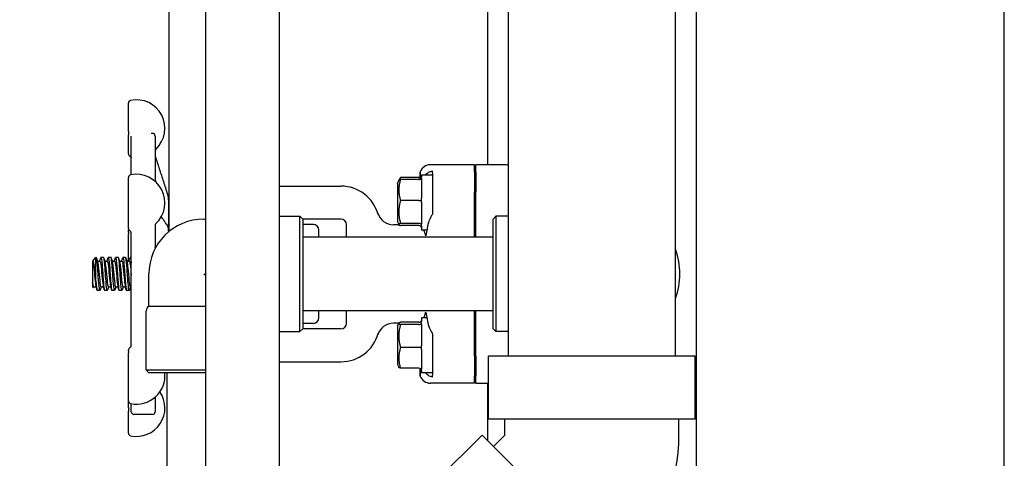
# Model space of a CAD drawing. Header units: inches. Extents: x 18 to 846, y -44 to 561.
# Tile 316 of 637: x 338.48 to 349.68, y 497.67 to 502.66. Entities that reach past the tile are written whole.
import ezdxf

# ---------------------------------------------------------------- set-up
doc = ezdxf.new("R2010")
doc.units = ezdxf.units.IN
doc.header["$LTSCALE"] = 24
doc.header["$MEASUREMENT"] = 0
doc.layers.add('Dimension (ANSI)', color=7, linetype='Continuous', lineweight=25)
doc.layers.add('Visible (ANSI)', color=7, linetype='Continuous', lineweight=30)
doc.styles.add('Note Text (ANSI)', font='tahoma.ttf')
doc.dimstyles.new('SB Fraction-16 (ANSI)', dxfattribs={"dimscale": 24, "dimtxt": 0.125, "dimasz": 0.098425, "dimexe": 0.125, "dimexo": 0.0625, "dimgap": 0.031496, "dimtad": 0, "dimtih": 1, "dimtoh": 1, "dimdec": 4, "dimrnd": 1e-08, "dimzin": 0, "dimdsep": 46, "dimlunit": 5, "dimtxsty": 'Note Text (ANSI)', "dimcen": 0.09, "dimdle": 0.393701, "dimclrd": 256, "dimclre": 256, "dimclrt": 256, "dimadec": 0, "dimazin": 3, "dimtfac": 0.96, "dimtofl": 0, "dimtmove": 0, "dimatfit": 3, "dimfxl": 1, "dimfrac": 2, "dimtolj": 1, "dimtzin": 12, "dimlwd": -1, "dimlwe": -1, "dimarcsym": 0})

# ---------------------------------------------------------------- blocks, each defined once
blk = doc.blocks.new('*D18')
at = {"layer": 'Defpoints', "color": 0, "transparency": 16777216}
for p in [(349.678, 522.087), (260.86, 408.087), (349.678, 408.087)]:
    blk.add_point(p, dxfattribs=at)
at = {"layer": 'Dimension (ANSI)', "transparency": 16777216}
for p, q in [((348.178, 522.087), (257.86, 522.087)), ((260.86, 519.724), (260.86, 464.348)), ((260.86, 410.449), (260.86, 459.826)), ((348.178, 408.087), (257.86, 408.087))]:
    blk.add_line(p, q, dxfattribs=at)
for points in [[(260.466, 519.724), (261.253, 519.724), (260.86, 522.087)], [(260.466, 410.449), (261.253, 410.449), (260.86, 408.087)]]:
    blk.add_solid(points, dxfattribs=at)
at = {"layer": 'Dimension (ANSI)', "transparency": 16777216, "insert": (257.76, 463.592), "char_height": 3, "attachment_point": 1, "style": 'Note Text (ANSI)'}
blk.add_mtext('\\A1;114', dxfattribs=at)

msp = doc.modelspace()

# ---------------------------------------------------------------- linework, layer by layer
at = {"layer": 'Visible (ANSI)'}
for p, q in [((349.67843, 408.08668), (349.67843, 522.08668)), ((340.17689, 500.2503), (340.17689, 509.22665)), ((340.58939, 508.01595), (340.58939, 487.40118)), ((341.42939, 508.01595), (341.42939, 487.40118)), ((344.03689, 498.82844), (344.03689, 507.4844)), ((345.93689, 498.82844), (345.93689, 507.48463)), ((346.17439, 507.47194), (346.17439, 486.86877)), ((343.79939, 503.52219), (343.79939, 501.00969)), ((339.71439, 501.38692), (339.71439, 501.71201)), ((339.71439, 501.38692), (339.71439, 501.34864)), ((339.71439, 501.13363), (339.71439, 501.34864)), ((339.74564, 500.89554), (339.74564, 501.33457)), ((339.98689, 501.36594), (339.97268, 501.36594)), ((340.01814, 501.33469), (340.01814, 500.82071)), ((343.64939, 501.00969), (343.14891, 501.00969)), ((343.17439, 500.91404), (343.17439, 500.94123)), ((343.66501, 501.00969), (343.64939, 500.99401)), ((343.64939, 500.92792), (343.64939, 501.00969)), ((343.66501, 500.92792), (343.66501, 501.00969)), ((343.98849, 501.00969), (343.66501, 501.00969)), ((339.71439, 500.29295), (339.71439, 500.86371)), ((342.77439, 500.79719), (342.79049, 500.8294)), ((342.79049, 500.8294), (342.80293, 500.85429)), ((343.01814, 500.86602), (342.80935, 500.86602)), ((343.01814, 500.84007), (342.80935, 500.84007)), ((343.03203, 500.84348), (343.03203, 500.92822)), ((343.04939, 500.89094), (343.04939, 500.8705)), ((343.17439, 500.89094), (343.04939, 500.89094)), ((343.04939, 500.85134), (343.04939, 500.62818)), ((343.17439, 500.91404), (343.17439, 500.85997)), ((343.17439, 500.84453), (343.17439, 500.6985)), ((343.64939, 500.92792), (343.64939, 500.70066)), ((343.66501, 500.92792), (343.66501, 500.70066)), ((341.42939, 500.76594), (342.13189, 500.76594)), ((342.77439, 500.79719), (342.77439, 500.35969)), ((340.16814, 500.60849), (340.16814, 500.63313)), ((340.16814, 500.60849), (340.16814, 500.33522)), ((343.01814, 500.6036), (342.80935, 500.6036)), ((343.64939, 500.18594), (343.64939, 500.70066)), ((343.66501, 500.18594), (343.66501, 500.70066)), ((343.04939, 500.58304), (343.04939, 500.33613)), ((340.57189, 500.39094), (340.58939, 500.39094)), ((341.42939, 500.42219), (341.66564, 500.42219)), ((341.66564, 499.10969), (341.66564, 500.42219)), ((341.69689, 500.39094), (341.66564, 500.42219)), ((341.69689, 500.39094), (341.69689, 499.14094)), ((342.13189, 500.39094), (341.69689, 500.39094)), ((343.86189, 500.39094), (343.89314, 500.42219)), ((343.86189, 499.14094), (343.86189, 500.39094)), ((343.89314, 500.42219), (343.89314, 499.10969)), ((344.03689, 500.42219), (343.89314, 500.42219)), ((339.71439, 500.29295), (339.71439, 500.2857)), ((339.71439, 500.28532), (339.71439, 500.2857)), ((339.71439, 500.24075), (339.71439, 500.26866)), ((340.01814, 500.31753), (340.01814, 500.05575)), ((340.16814, 500.25843), (340.16814, 500.33522)), ((341.81807, 500.32844), (341.69689, 500.32844)), ((341.88057, 500.18594), (341.88057, 500.26594)), ((342.19439, 500.18594), (342.19439, 500.32844)), ((342.78203, 500.32677), (342.72862, 500.32677)), ((342.77439, 500.35969), (342.79049, 500.32749)), ((342.79049, 500.32749), (342.79077, 500.32692)), ((343.01814, 500.34197), (342.80935, 500.34197)), ((343.01814, 500.31681), (342.80935, 500.31681)), ((343.04939, 500.31014), (343.04939, 500.26594)), ((343.11361, 500.26594), (343.04939, 500.26594)), ((339.71439, 500.24075), (339.71439, 500.22434)), ((339.71439, 499.91178), (339.71439, 500.22434)), ((339.74564, 498.9369), (339.74564, 500.23165)), ((340.16814, 500.25843), (340.16814, 500.24303)), ((343.86189, 500.18594), (341.69689, 500.18594)), ((339.30729, 499.91334), (339.34435, 499.95344)), ((339.34435, 499.68585), (339.34435, 499.95344)), ((339.34855, 499.95344), (339.34435, 499.95344)), ((339.43189, 499.95344), (339.401, 499.95344)), ((339.51522, 499.95344), (339.48433, 499.95344)), ((339.59855, 499.95344), (339.56766, 499.95344)), ((339.68189, 499.95344), (339.651, 499.95344)), ((339.74564, 499.95344), (339.73433, 499.95344)), ((339.30689, 499.91178), (339.30689, 499.91287)), ((339.30689, 499.91178), (339.30689, 499.66565)), ((339.30689, 499.91178), (339.30689, 499.91178)), ((339.36156, 499.91178), (339.39022, 499.91178)), ((339.44489, 499.91178), (339.47355, 499.91178)), ((339.52822, 499.91178), (339.55689, 499.91178)), ((339.61156, 499.91178), (339.64022, 499.91178)), ((339.69489, 499.91178), (339.72355, 499.91178)), ((339.94689, 499.40057), (339.94689, 499.76594)), ((340.57189, 499.76594), (340.58939, 499.74844)), ((339.30689, 499.66257), (339.30689, 499.66565)), ((339.30689, 499.66257), (339.30689, 499.61899)), ((339.30689, 499.61899), (339.31508, 499.61012)), ((339.31766, 499.62011), (339.34633, 499.62011)), ((339.401, 499.62011), (339.42966, 499.62011)), ((339.48433, 499.62011), (339.51299, 499.62011)), ((339.56766, 499.62011), (339.59633, 499.62011)), ((339.651, 499.62011), (339.67966, 499.62011)), ((339.73433, 499.62011), (339.74564, 499.62011)), ((339.39022, 499.57844), (339.35933, 499.57844)), ((339.47355, 499.57844), (339.44266, 499.57844)), ((339.55689, 499.57844), (339.526, 499.57844)), ((339.64022, 499.57844), (339.60933, 499.57844)), ((339.72355, 499.57844), (339.69266, 499.57844)), ((339.94689, 499.40057), (340.58939, 499.40057)), ((339.91564, 498.67219), (339.91564, 499.34644)), ((343.86189, 499.34594), (341.69689, 499.34594)), ((341.88057, 499.26594), (341.88057, 499.34594)), ((342.19439, 499.20344), (342.19439, 499.34594)), ((343.04939, 499.26594), (343.04939, 499.22175)), ((343.11361, 499.26594), (343.04939, 499.26594)), ((343.64939, 498.83123), (343.64939, 499.34594)), ((343.66501, 498.83123), (343.66501, 499.34594)), ((341.69689, 499.14094), (341.66564, 499.10969)), ((341.81807, 499.20344), (341.69689, 499.20344)), ((342.13189, 499.14094), (341.69689, 499.14094)), ((342.78203, 499.20512), (342.72862, 499.20512)), ((342.77439, 499.17219), (342.79049, 499.2044)), ((342.77439, 499.17219), (342.77439, 498.73469)), ((343.01814, 499.21507), (342.80935, 499.21507)), ((343.01814, 499.18991), (342.80935, 499.18991)), ((343.04939, 499.19576), (343.04939, 498.94885)), ((343.86189, 499.14094), (343.89314, 499.10969)), ((341.42939, 499.10969), (341.66564, 499.10969)), ((344.03689, 499.10969), (343.89314, 499.10969)), ((343.01814, 498.92828), (342.80935, 498.92828)), ((339.71439, 498.88529), (339.71439, 498.89884)), ((339.71439, 498.88529), (339.71439, 498.86871)), ((339.71439, 498.32045), (339.71439, 498.86871)), ((343.04939, 498.90371), (343.04939, 498.68054)), ((343.17439, 498.83339), (343.17439, 498.68736)), ((343.64939, 498.83123), (343.64939, 498.60397)), ((343.66501, 498.83123), (343.66501, 498.60397)), ((346.16239, 498.82844), (343.81139, 498.82844)), ((343.81139, 498.11044), (343.81139, 498.82844)), ((346.16239, 498.11044), (346.16239, 498.82844)), ((341.42939, 498.76594), (342.13189, 498.76594)), ((342.77439, 498.73469), (342.79049, 498.70249)), ((343.01814, 498.69181), (342.80935, 498.69181)), ((339.91564, 498.67219), (340.58939, 498.67219)), ((339.94689, 498.64094), (339.91564, 498.67219)), ((340.58939, 498.64094), (339.94689, 498.64094)), ((340.15189, 498.64094), (340.15189, 495.42059)), ((343.03203, 498.60366), (343.03203, 498.68841)), ((343.04939, 498.66139), (343.04939, 498.64094)), ((343.17439, 498.64094), (343.04939, 498.64094)), ((343.17439, 498.67192), (343.17439, 498.61785)), ((343.17439, 498.59066), (343.17439, 498.61785)), ((343.64939, 498.52219), (343.64939, 498.60397)), ((343.66501, 498.52219), (343.66501, 498.60397)), ((343.64939, 498.52219), (343.14891, 498.52219)), ((343.66501, 498.52219), (343.64939, 498.53788)), ((343.66501, 498.52219), (343.81139, 498.52219)), ((343.79939, 498.52219), (343.79939, 497.86873)), ((340.01814, 498.36345), (340.01814, 498.19719)), ((339.71439, 498.24273), (339.71439, 498.32045)), ((339.74564, 498.19719), (339.74564, 498.28862)), ((339.71439, 498.24273), (339.71439, 498.20448)), ((339.71439, 497.9527), (339.71439, 498.20448)), ((339.98689, 498.16594), (339.77689, 498.16594)), ((346.16239, 498.11044), (343.81139, 498.11044)), ((343.99689, 497.92851), (343.99689, 498.11044)), ((345.97689, 497.92851), (345.97689, 498.11044)), ((343.73708, 497.93104), (343.22937, 497.42334)), ((343.73708, 497.93104), (345.39948, 496.26863)), ((343.99689, 497.92851), (343.86824, 497.79987))]:
    msp.add_line(p, q, dxfattribs=at)
for centre, radius, start, end in [((339.74564, 501.71201), 0.03125, 101.536959, 180), ((339.80439, 501.42419), 0.325, 313.449842, 101.536959), ((339.98689, 501.33469), 0.03125, 0, 90), ((340.04939, 501.16556), 0.03125, 133.449842, 180), ((339.74564, 501.13363), 0.03125, 180, 240), ((339.71439, 501.0795), 0.03125, 30.586245, 60), ((339.74564, 500.86371), 0.03125, 101.536959, 180), ((339.80439, 500.57589), 0.325, 313.246105, 101.536959), ((342.13189, 500.32844), 0.4375, 15.01817, 90), ((340.57189, 499.76594), 0.625, 90, 180), ((342.13189, 500.32844), 0.0625, 0, 90), ((342.72862, 500.51427), 0.1875, 197.296617, 270), ((339.74564, 500.28532), 0.03125, 180, 240), ((339.74564, 500.26866), 0.03125, 164.540143, 180), ((340.19939, 500.34719), 0.03125, 180, 223.94552), ((341.81807, 500.26594), 0.0625, 0, 90), ((342.78203, 500.57677), 0.25, 270, 272.01441), ((339.71439, 500.2312), 0.03125, 0, 60), ((345.17439, 499.76594), 0.8125, 339.794776, 20.205224), ((339.97814, 499.34644), 0.0625, 120, 180), ((341.81807, 499.26594), 0.0625, 270, 0), ((342.13189, 499.20344), 0.0625, 270, 0), ((342.72862, 499.01762), 0.1875, 90, 162.703383), ((342.78203, 498.95512), 0.25, 87.98559, 90), ((342.13189, 499.20344), 0.4375, 270, 344.98183), ((339.74564, 498.89884), 0.03125, 120, 180), ((339.71439, 498.95296), 0.03125, 300, 0), ((339.80439, 498.60827), 0.325, 258.463041, 5.769974), ((339.80439, 498.24051), 0.325, 258.463041, 34.45644), ((339.74564, 498.32045), 0.03125, 180, 258.463041), ((339.77689, 498.19719), 0.03125, 180, 270), ((339.98689, 498.19719), 0.03125, 270, 0), ((339.74564, 497.9527), 0.03125, 180, 258.463041), ((343.99689, 497.92851), 1.98, 315, 0)]:
    msp.add_arc(centre, radius, start, end, dxfattribs=at)
for centre, major_axis, ratio, start_param, end_param in [((343.14987, 500.88422), (-0.08906, 0.08906), 0.99243251, 5.50158524, 6.71403506), ((343.98857, 500.88422), (-0.01094, 0.125), 0.99616574, 5.79875333, 6.19625176), ((343.01814, 500.90197), (0, 0.03595), 0.86933348, 3.14159265, 3.60217473), ((343.01814, 500.87278), (0, -0.0327), 0.95555331, 0, 1.22414955), ((343.01814, 500.60675), (0.03125, 0), 0.10063878, 4.71238898, 5.93653853), ((343.01814, 500.31242), (0.03125, 0), 0.94587531, 0.34664678, 1.57079633), ((343.01814, 500.28411), (0, 0.0327), 0.95555331, 5.05903576, 6.28318531), ((343.09547, 500.57844), (0, -0.375), 0.08748866, 5.76463814, 7.08119139), ((343.09547, 498.95344), (0, -0.375), 0.08748866, 2.34358657, 3.66013982), ((343.01814, 499.24778), (0, -0.0327), 0.95555331, 0, 1.22414955), ((343.01814, 499.21947), (0.03125, 0), 0.94587531, 4.71238898, 5.93653853), ((343.01814, 498.92514), (0.03125, 0), 0.10063878, 0.34664678, 1.57079633), ((343.01814, 498.65911), (0, 0.0327), 0.95555331, 5.05903576, 6.28318531), ((343.14987, 498.64767), (-0.08906, -0.08906), 0.99243251, 5.85233555, 7.06478537)]:
    msp.add_ellipse(centre, major_axis=major_axis, ratio=ratio, start_param=start_param, end_param=end_param, dxfattribs=at)
for points, knots in [([(339.74129, 501.0954), (339.7422, 501.09387), (339.74299, 501.09256), (339.7443, 501.09034), (339.74482, 501.08943), (339.74538, 501.08836), (339.74553, 501.08806), (339.74564, 501.08782)], [0.51351333, 0.51351333, 0.51351333, 0.51351333, 0.557048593, 0.557048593, 0.600583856, 0.600583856, 0.622606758, 0.622606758, 0.622606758, 0.622606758]), ([(340.01814, 501.11582), (340.01814, 501.11565), (340.01814, 501.11548), (340.01814, 501.1153), (340.01814, 501.11529), (340.01814, 501.11528), (340.01814, 501.11528), (340.01814, 501.11526), (340.01814, 501.11525), (340.01814, 501.11522), (340.01814, 501.1152), (340.01814, 501.11515), (340.01814, 501.11512), (340.01814, 501.11502), (340.01814, 501.11495), (340.01814, 501.1147), (340.01814, 501.11453), (340.01814, 501.114), (340.01814, 501.11366), (340.01814, 501.11275), (340.01815, 501.11218), (340.01816, 501.11115), (340.01817, 501.11073), (340.01819, 501.11006), (340.0182, 501.10987), (340.01821, 501.10948), (340.01822, 501.10928), (340.01824, 501.10892), (340.01825, 501.10879), (340.01826, 501.10857), (340.01827, 501.10849), (340.01828, 501.10834), (340.01829, 501.10826), (340.0183, 501.10813), (340.01831, 501.10806), (340.01832, 501.10792), (340.01833, 501.10785), (340.01836, 501.10751), (340.01838, 501.10736), (340.01843, 501.10704), (340.01845, 501.10691), (340.0185, 501.10663), (340.01853, 501.10648), (340.01863, 501.10605), (340.01871, 501.10574), (340.0191, 501.10456), (340.01948, 501.10355), (340.02052, 501.10078), (340.02124, 501.0988), (340.023, 501.0938), (340.02409, 501.09064), (340.02713, 501.08163), (340.02918, 501.07538), (340.03303, 501.06354), (340.03481, 501.05797), (340.0366, 501.05239)], [0, 0, 0, 0, 0.001441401, 0.001441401, 0.001512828, 0.001512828, 0.001583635, 0.001583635, 0.00172519, 0.00172519, 0.002008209, 0.002008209, 0.002480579, 0.002480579, 0.003740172, 0.003740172, 0.007098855, 0.007098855, 0.013810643, 0.013810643, 0.024980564, 0.024980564, 0.032440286, 0.032440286, 0.035091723, 0.035091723, 0.037385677, 0.037385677, 0.038545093, 0.038545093, 0.039119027, 0.039119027, 0.03969337, 0.03969337, 0.040263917, 0.040263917, 0.041069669, 0.041069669, 0.0445567, 0.0445567, 0.049172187, 0.049172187, 0.055323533, 0.055323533, 0.063992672, 0.063992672, 0.077204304, 0.077204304, 0.102099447, 0.102099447, 0.134463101, 0.134463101, 0.188760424, 0.188760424, 0.23409155, 0.23409155, 0.23409155, 0.23409155]), ([(340.0366, 501.05239), (340.04427, 501.0284), (340.05194, 501.00441), (340.06728, 500.95643), (340.07494, 500.93244), (340.09027, 500.88446), (340.09793, 500.86046), (340.11325, 500.81247), (340.1209, 500.78848), (340.1362, 500.74048), (340.14385, 500.71648), (340.15149, 500.69248)], [0.647788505, 0.647788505, 0.647788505, 0.647788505, 0.842765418, 0.842765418, 1.037742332, 1.037742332, 1.232719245, 1.232719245, 1.427696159, 1.427696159, 1.622673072, 1.622673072, 1.622673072, 1.622673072]), ([(343.09199, 500.89094), (343.10195, 500.90448), (343.11472, 500.91536), (343.1407, 500.93081), (343.15694, 500.93744), (343.17439, 500.94123)], [0.723886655, 0.723886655, 0.723886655, 0.723886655, 0.911661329, 0.911661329, 1.08359589, 1.08359589, 1.08359589, 1.08359589]), ([(340.15149, 500.69248), (340.15341, 500.68645), (340.15537, 500.68028), (340.15885, 500.66922), (340.16041, 500.66424), (340.16257, 500.65724), (340.16327, 500.65497), (340.16456, 500.65071), (340.16516, 500.64869), (340.16631, 500.64474), (340.16676, 500.64313), (340.16724, 500.64103), (340.16736, 500.64044), (340.16756, 500.63935), (340.16763, 500.63894), (340.16775, 500.6382), (340.16779, 500.63792), (340.16785, 500.63746), (340.16787, 500.6373), (340.16792, 500.63697), (340.16794, 500.6368), (340.16799, 500.63633), (340.16802, 500.63604), (340.16806, 500.63552), (340.16808, 500.63528), (340.16809, 500.63498), (340.1681, 500.63492), (340.1681, 500.63479), (340.16811, 500.63472), (340.16811, 500.63462), (340.16811, 500.6346), (340.16811, 500.63456), (340.16811, 500.63454), (340.16811, 500.6345), (340.16811, 500.63449), (340.16812, 500.63444), (340.16812, 500.63442), (340.16813, 500.63402), (340.16814, 500.63358), (340.16814, 500.63317)], [0, 0, 0, 0, 0.049041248, 0.049041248, 0.088492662, 0.088492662, 0.108119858, 0.108119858, 0.127826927, 0.127826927, 0.153482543, 0.153482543, 0.163263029, 0.163263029, 0.168178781, 0.168178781, 0.170652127, 0.170652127, 0.171885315, 0.171885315, 0.173164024, 0.173164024, 0.175658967, 0.175658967, 0.178107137, 0.178107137, 0.178717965, 0.178717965, 0.179333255, 0.179333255, 0.179486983, 0.179486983, 0.179642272, 0.179642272, 0.179797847, 0.179797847, 0.180109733, 0.180109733, 0.185339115, 0.185339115, 0.185339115, 0.185339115]), ([(340.14789, 500.32888), (340.14025, 500.34061), (340.1326, 500.35233), (340.1173, 500.37578), (340.10964, 500.38751), (340.09767, 500.40583), (340.09335, 500.41244), (340.08903, 500.41904)], [0.478015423, 0.478015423, 0.478015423, 0.478015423, 0.672992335, 0.672992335, 0.867969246, 0.867969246, 0.977818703, 0.977818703, 0.977818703, 0.977818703]), ([(343.17439, 500.44734), (343.17042, 500.44165), (343.16673, 500.436), (343.1508, 500.41029), (343.1394, 500.38786), (343.12466, 500.34878), (343.12026, 500.33181), (343.11896, 500.31664)], [1.395826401, 1.395826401, 1.395826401, 1.395826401, 1.44717623, 1.44717623, 1.641087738, 1.641087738, 1.799543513, 1.799543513, 1.799543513, 1.799543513]), ([(340.02706, 500.33916), (340.02693, 500.33904), (340.02676, 500.33887), (340.02628, 500.33839), (340.02598, 500.33808), (340.02516, 500.33714), (340.02464, 500.33653), (340.02328, 500.33465), (340.02244, 500.33346), (340.02034, 500.32926), (340.01885, 500.32632), (340.0182, 500.31965), (340.01814, 500.31863), (340.01814, 500.31753)], [0.268770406, 0.268770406, 0.268770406, 0.268770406, 0.2748380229, 0.2748380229, 0.2809056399, 0.2809056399, 0.2869732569, 0.2869732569, 0.2926425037, 0.2926425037, 0.2981980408, 0.2981980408, 0.2991084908, 0.2991084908, 0.2991084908, 0.2991084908]), ([(340.14789, 500.32888), (340.1494, 500.32657), (340.15159, 500.32325), (340.15554, 500.31619), (340.15741, 500.31239), (340.16025, 500.30571), (340.16133, 500.30293), (340.16264, 500.29892), (340.16295, 500.29794), (340.16334, 500.2966), (340.16345, 500.29624), (340.16358, 500.29576), (340.16362, 500.29564), (340.16366, 500.29547), (340.16368, 500.29541), (340.16371, 500.29531), (340.16372, 500.29527), (340.16374, 500.29521), (340.16374, 500.29519), (340.16374, 500.29518), (340.16374, 500.29518), (340.16374, 500.29518)], [0, 0, 0, 0, 0.042721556, 0.042721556, 0.086946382, 0.086946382, 0.11404283, 0.11404283, 0.122458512, 0.122458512, 0.125614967, 0.125614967, 0.126754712, 0.126754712, 0.127365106, 0.127365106, 0.127894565, 0.127894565, 0.128429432, 0.128429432, 0.128562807, 0.128562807, 0.128562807, 0.128562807]), ([(340.02172, 500.06249), (340.02161, 500.06261), (340.0215, 500.06274), (340.02046, 500.06399), (340.01933, 500.06529), (340.01814, 500.0667)], [0.1462999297, 0.1462999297, 0.1462999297, 0.1462999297, 0.1487508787, 0.1487508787, 0.1691365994, 0.1691365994, 0.1691365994, 0.1691365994]), ([(339.39376, 499.58518), (339.39038, 499.57283), (339.387, 499.57837), (339.38362, 499.60119), (339.37958, 499.62843), (339.37555, 499.6797), (339.37151, 499.73601), (339.36751, 499.79192), (339.3635, 499.85158), (339.3595, 499.89318), (339.35585, 499.93105), (339.3522, 499.9532), (339.34855, 499.95341)], [-12.83335478, -12.83335478, -12.83335478, -12.83335478, -12.06862067, -12.06862067, -12.06862067, -11.15588833, -11.15588833, -11.15588833, -10.24972891, -10.24972891, -10.24972891, -9.42477796, -9.42477796, -9.42477796, -9.42477796]), ([(339.39746, 499.9465), (339.3998, 499.95517), (339.40215, 499.95561), (339.4045, 499.94694), (339.40851, 499.93214), (339.41252, 499.89111), (339.41653, 499.83888), (339.42054, 499.78665), (339.42455, 499.72436), (339.42856, 499.67482), (339.43257, 499.62528), (339.43658, 499.58956), (339.44059, 499.58073), (339.44128, 499.57921), (339.44197, 499.57849), (339.44266, 499.57855)], [9.1577938, 9.1577938, 9.1577938, 9.1577938, 9.68894404, 9.68894404, 9.68894404, 10.59605586, 10.59605586, 10.59605586, 11.50307861, 11.50307861, 11.50307861, 12.41001289, 12.41001289, 12.41001289, 12.56637061, 12.56637061, 12.56637061, 12.56637061]), ([(339.4771, 499.58531), (339.47423, 499.57483), (339.47136, 499.57684), (339.46849, 499.59195), (339.46448, 499.61309), (339.46046, 499.65943), (339.45645, 499.71395), (339.45244, 499.76839), (339.44843, 499.82981), (339.44442, 499.87574), (339.44025, 499.92352), (339.43608, 499.95332), (339.43191, 499.95344), (339.43191, 499.95344), (339.4319, 499.95344), (339.43189, 499.95344)], [-19.11654009, -19.11654009, -19.11654009, -19.11654009, -18.46771377, -18.46771377, -18.46771377, -17.55972278, -17.55972278, -17.55972278, -16.65317761, -16.65317761, -16.65317761, -15.71001603, -15.71001603, -15.71001603, -15.70796327, -15.70796327, -15.70796327, -15.70796327]), ([(339.48079, 499.94654), (339.48342, 499.9562), (339.48606, 499.95542), (339.48869, 499.94339), (339.4927, 499.92509), (339.49671, 499.88115), (339.50072, 499.82766), (339.50472, 499.77416), (339.50873, 499.71226), (339.51274, 499.6646), (339.51674, 499.61694), (339.52075, 499.58455), (339.52476, 499.57926), (339.52517, 499.57872), (339.52558, 499.57846), (339.526, 499.57849)], [15.4409791, 15.4409791, 15.4409791, 15.4409791, 16.03687738, 16.03687738, 16.03687738, 16.94337834, 16.94337834, 16.94337834, 17.84979443, 17.84979443, 17.84979443, 18.75612624, 18.75612624, 18.75612624, 18.84955592, 18.84955592, 18.84955592, 18.84955592]), ([(339.56043, 499.58539), (339.55808, 499.57672), (339.55574, 499.57628), (339.55339, 499.58492), (339.54939, 499.59967), (339.54538, 499.64057), (339.54138, 499.69268), (339.53727, 499.74609), (339.53317, 499.81009), (339.52906, 499.86025), (339.52501, 499.90982), (339.52095, 499.94474), (339.51689, 499.95195), (339.51634, 499.95295), (339.51578, 499.95341), (339.51522, 499.95337)], [-25.39972539, -25.39972539, -25.39972539, -25.39972539, -24.8691111, -24.8691111, -24.8691111, -23.96339771, -23.96339771, -23.96339771, -23.03492816, -23.03492816, -23.03492816, -22.11730363, -22.11730363, -22.11730363, -21.99114858, -21.99114858, -21.99114858, -21.99114858]), ([(339.56412, 499.94659), (339.56703, 499.95719), (339.56993, 499.95498), (339.57283, 499.9394), (339.57683, 499.9179), (339.58084, 499.87142), (339.58484, 499.81693), (339.58885, 499.76245), (339.59285, 499.70114), (339.59686, 499.65541), (339.60086, 499.60968), (339.60487, 499.58051), (339.60887, 499.57856), (339.60902, 499.57848), (339.60918, 499.57845), (339.60933, 499.57845)], [21.72416441, 21.72416441, 21.72416441, 21.72416441, 22.38062274, 22.38062274, 22.38062274, 23.28654214, 23.28654214, 23.28654214, 24.19238086, 24.19238086, 24.19238086, 25.09813946, 25.09813946, 25.09813946, 25.13274123, 25.13274123, 25.13274123, 25.13274123]), ([(339.64376, 499.58541), (339.64176, 499.57793), (339.63975, 499.57644), (339.63775, 499.58169), (339.63372, 499.59224), (339.62969, 499.62978), (339.62567, 499.68046), (339.62164, 499.7311), (339.61762, 499.79373), (339.61359, 499.84527), (339.60957, 499.89677), (339.60555, 499.93608), (339.60153, 499.94874), (339.60054, 499.95186), (339.59955, 499.95334), (339.59855, 499.95326)], [-31.6829107, -31.6829107, -31.6829107, -31.6829107, -31.22960985, -31.22960985, -31.22960985, -30.31849663, -30.31849663, -30.31849663, -29.40827294, -29.40827294, -29.40827294, -28.4988988, -28.4988988, -28.4988988, -28.27433388, -28.27433388, -28.27433388, -28.27433388]), ([(339.64746, 499.94666), (339.65061, 499.95815), (339.65376, 499.95432), (339.65691, 499.9351), (339.66092, 499.91069), (339.66492, 499.86198), (339.66892, 499.80675), (339.67311, 499.749), (339.67729, 499.68548), (339.68148, 499.64129), (339.68521, 499.60191), (339.68893, 499.57874), (339.69266, 499.57849)], [28.00734972, 28.00734972, 28.00734972, 28.00734972, 28.72038471, 28.72038471, 28.72038471, 29.62575169, 29.62575169, 29.62575169, 30.57239775, 30.57239775, 30.57239775, 31.41592654, 31.41592654, 31.41592654, 31.41592654]), ([(339.7271, 499.58536), (339.72563, 499.57983), (339.72417, 499.57751), (339.72271, 499.57882), (339.71865, 499.58245), (339.71459, 499.61406), (339.71053, 499.66179), (339.70648, 499.70946), (339.70242, 499.77214), (339.69837, 499.82641), (339.69432, 499.88061), (339.69026, 499.9252), (339.68621, 499.94355), (339.68477, 499.95009), (339.68333, 499.95324), (339.68189, 499.95316)], [-37.96609601, -37.96609601, -37.96609601, -37.96609601, -37.63575641, -37.63575641, -37.63575641, -36.71726085, -36.71726085, -36.71726085, -35.79994708, -35.79994708, -35.79994708, -34.88377186, -34.88377186, -34.88377186, -34.55751919, -34.55751919, -34.55751919, -34.55751919]), ([(339.73079, 499.9468), (339.73484, 499.9619), (339.73889, 499.94991), (339.74295, 499.91526), (339.74384, 499.90759), (339.74474, 499.89884), (339.74564, 499.88926)], [34.29053502, 34.29053502, 34.29053502, 34.29053502, 35.20708057, 35.20708057, 35.20708057, 35.41003695, 35.41003695, 35.41003695, 35.41003695]), ([(339.34435, 499.68585), (339.34272, 499.70157), (339.34108, 499.71796), (339.33772, 499.75134), (339.33602, 499.76817), (339.33195, 499.80652), (339.32959, 499.82732), (339.32483, 499.86334), (339.32248, 499.87842), (339.31773, 499.90104), (339.31538, 499.90866), (339.31096, 499.91523), (339.30895, 499.91546), (339.30689, 499.91287)], [-0.896663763, -0.896663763, -0.896663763, -0.896663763, -0.769729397, -0.769729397, -0.64162523, -0.64162523, -0.470091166, -0.470091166, -0.305976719, -0.305976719, -0.149280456, -0.149280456, -0.021348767, -0.021348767, -0.021348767, -0.021348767]), ([(339.30689, 499.91178), (339.31116, 499.91178), (339.31543, 499.88746), (339.31971, 499.84879), (339.32398, 499.81013), (339.32825, 499.75819), (339.33253, 499.71425), (339.33637, 499.67469), (339.34022, 499.64262), (339.34407, 499.6284)], [3.14159265, 3.14159265, 3.14159265, 3.14159265, 4.10817361, 4.10817361, 4.10817361, 5.0747039, 5.0747039, 5.0747039, 5.94503165, 5.94503165, 5.94503165, 5.94503165]), ([(339.36381, 499.90322), (339.3662, 499.89448), (339.36858, 499.87931), (339.37097, 499.85915), (339.37524, 499.82304), (339.37951, 499.77192), (339.38378, 499.7267), (339.38805, 499.68148), (339.39232, 499.64343), (339.39659, 499.6281), (339.39806, 499.62282), (339.39953, 499.62029), (339.401, 499.62037)], [9.76293162, 9.76293162, 9.76293162, 9.76293162, 10.30218161, 10.30218161, 10.30218161, 11.26805029, 11.26805029, 11.26805029, 12.23381845, 12.23381845, 12.23381845, 12.56637061, 12.56637061, 12.56637061, 12.56637061]), ([(339.39022, 499.91145), (339.39235, 499.91145), (339.39447, 499.90605), (339.3966, 499.89523), (339.40087, 499.8735), (339.40514, 499.83056), (339.40941, 499.78396), (339.41368, 499.73737), (339.41795, 499.68843), (339.42222, 499.65716), (339.42395, 499.64451), (339.42568, 499.6349), (339.4274, 499.62866)], [9.42477796, 9.42477796, 9.42477796, 9.42477796, 9.90579218, 9.90579218, 9.90579218, 10.87170232, 10.87170232, 10.87170232, 11.83751164, 11.83751164, 11.83751164, 12.22821696, 12.22821696, 12.22821696, 12.22821696]), ([(339.44715, 499.90351), (339.44737, 499.90271), (339.44759, 499.90186), (339.44781, 499.90094), (339.45208, 499.88319), (339.45634, 499.84324), (339.46061, 499.79742), (339.46488, 499.75161), (339.46914, 499.7012), (339.47341, 499.66679), (339.47705, 499.63745), (339.48069, 499.62044), (339.48433, 499.62019)], [16.04611693, 16.04611693, 16.04611693, 16.04611693, 16.09590053, 16.09590053, 16.09590053, 17.06117702, 17.06117702, 17.06117702, 18.02635734, 18.02635734, 18.02635734, 18.84955592, 18.84955592, 18.84955592, 18.84955592]), ([(339.47355, 499.91178), (339.47779, 499.91175), (339.48202, 499.88796), (339.48625, 499.84993), (339.49052, 499.81157), (339.49478, 499.75978), (339.49905, 499.71573), (339.50295, 499.67552), (339.50684, 499.64277), (339.51074, 499.62839)], [15.70796327, 15.70796327, 15.70796327, 15.70796327, 16.66507154, 16.66507154, 16.66507154, 17.63029123, 17.63029123, 17.63029123, 18.51140226, 18.51140226, 18.51140226, 18.51140226]), ([(339.53048, 499.90317), (339.53297, 499.89406), (339.53545, 499.87799), (339.53793, 499.85659), (339.54235, 499.81854), (339.54677, 499.76487), (339.55119, 499.7189), (339.55557, 499.67328), (339.55995, 499.63664), (339.56434, 499.62467), (339.56545, 499.62165), (339.56655, 499.62022), (339.56766, 499.62031)], [22.32930223, 22.32930223, 22.32930223, 22.32930223, 22.89117643, 22.89117643, 22.89117643, 23.89043636, 23.89043636, 23.89043636, 24.88188957, 24.88188957, 24.88188957, 25.13274123, 25.13274123, 25.13274123, 25.13274123]), ([(339.55689, 499.91139), (339.55914, 499.91138), (339.56139, 499.90534), (339.56364, 499.89327), (339.56807, 499.86952), (339.57251, 499.82321), (339.57694, 499.77457), (339.58133, 499.72631), (339.58573, 499.67728), (339.59013, 499.64858), (339.59144, 499.64), (339.59276, 499.63332), (339.59407, 499.62862)], [21.99114858, 21.99114858, 21.99114858, 21.99114858, 22.50042474, 22.50042474, 22.50042474, 23.50273741, 23.50273741, 23.50273741, 24.49721952, 24.49721952, 24.49721952, 24.79458757, 24.79458757, 24.79458757, 24.79458757]), ([(339.61381, 499.90338), (339.61469, 499.90025), (339.61557, 499.89623), (339.61644, 499.89131), (339.62078, 499.86695), (339.62511, 499.82138), (339.62945, 499.77377), (339.63379, 499.72617), (339.63812, 499.67793), (339.64246, 499.64932), (339.6453, 499.63052), (339.64815, 499.62056), (339.651, 499.62039)], [28.61248754, 28.61248754, 28.61248754, 28.61248754, 28.81053953, 28.81053953, 28.81053953, 29.79144318, 29.79144318, 29.79144318, 30.77198058, 30.77198058, 30.77198058, 31.41592654, 31.41592654, 31.41592654, 31.41592654]), ([(339.64022, 499.91168), (339.64091, 499.91173), (339.64159, 499.91119), (339.64228, 499.91003), (339.64661, 499.90267), (339.65095, 499.87062), (339.65529, 499.82737), (339.65962, 499.78413), (339.66396, 499.73097), (339.6683, 499.69023), (339.67133, 499.6617), (339.67437, 499.63984), (339.6774, 499.62858)], [28.27433388, 28.27433388, 28.27433388, 28.27433388, 28.42931235, 28.42931235, 28.42931235, 29.41035921, 29.41035921, 29.41035921, 30.39103851, 30.39103851, 30.39103851, 31.07777288, 31.07777288, 31.07777288, 31.07777288]), ([(339.69715, 499.90339), (339.70057, 499.89068), (339.70399, 499.86427), (339.70741, 499.83056), (339.71173, 499.78792), (339.71606, 499.73485), (339.72039, 499.69356), (339.72471, 499.65228), (339.72903, 499.62399), (339.73336, 499.6205), (339.73368, 499.62024), (339.73401, 499.62012), (339.73433, 499.62013)], [34.89567285, 34.89567285, 34.89567285, 34.89567285, 35.66929192, 35.66929192, 35.66929192, 36.6477025, 36.6477025, 36.6477025, 37.62577027, 37.62577027, 37.62577027, 37.69911184, 37.69911184, 37.69911184, 37.69911184]), ([(339.72355, 499.91158), (339.72679, 499.91134), (339.73002, 499.89822), (339.73326, 499.87447), (339.73738, 499.84415), (339.74151, 499.79736), (339.74564, 499.75222)], [34.55751919, 34.55751919, 34.55751919, 34.55751919, 35.28903975, 35.28903975, 35.28903975, 36.22250805, 36.22250805, 36.22250805, 36.22250805]), ([(339.30689, 499.66257), (339.30773, 499.65338), (339.30857, 499.64519), (339.31033, 499.63035), (339.31124, 499.62404), (339.31351, 499.61234), (339.31484, 499.60912), (339.31689, 499.61018), (339.3176, 499.61169), (339.31831, 499.61429)], [-1.550329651, -1.550329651, -1.550329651, -1.550329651, -1.457797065, -1.457797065, -1.355028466, -1.355028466, -1.200467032, -1.200467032, -1.116670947, -1.116670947, -1.116670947, -1.116670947]), ([(339.34435, 499.68585), (339.34836, 499.63456), (339.35238, 499.59552), (339.35639, 499.58304), (339.35737, 499.57999), (339.35835, 499.57854), (339.35933, 499.57862)], [5.15376599, 5.15376599, 5.15376599, 5.15376599, 6.06133202, 6.06133202, 6.06133202, 6.28318531, 6.28318531, 6.28318531, 6.28318531]), ([(343.07718, 499.26594), (343.07723, 499.26628), (343.07728, 499.26661), (343.07798, 499.27122), (343.07862, 499.27529), (343.07921, 499.27915)], [0.4694407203, 0.4694407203, 0.4694407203, 0.4694407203, 0.4740818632, 0.4740818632, 0.5334761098, 0.5334761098, 0.5334761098, 0.5334761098]), ([(343.11896, 499.21524), (343.12025, 499.2001), (343.12465, 499.18316), (343.13935, 499.14414), (343.15073, 499.12173), (343.16666, 499.096), (343.17038, 499.09029), (343.17439, 499.08455)], [0.551813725, 0.551813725, 0.551813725, 0.551813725, 0.710009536, 0.710009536, 0.903660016, 0.903660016, 0.955506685, 0.955506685, 0.955506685, 0.955506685]), ([(343.17439, 498.59066), (343.15639, 498.59457), (343.13966, 498.6015), (343.11392, 498.61722), (343.10164, 498.62784), (343.09199, 498.64095)], [1.273393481, 1.273393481, 1.273393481, 1.273393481, 1.451341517, 1.451341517, 1.633134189, 1.633134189, 1.633134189, 1.633134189])]:
    msp.add_open_spline(points, degree=3, knots=knots, dxfattribs=at)
for points, weights in [([(342.80935, 500.84007), (342.77327, 500.72184), (342.80935, 500.6036)], [1.04422863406, 1.20577136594, 1.04422863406]), ([(342.79049, 500.8294), (342.79297, 500.83436), (342.80935, 500.84007)], [1.12285543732, 1.11183872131, 1.04422863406]), ([(342.80935, 500.86602), (342.79915, 500.84878), (342.79442, 500.83333)], [1.04422863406, 1.08531429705, 1.10550107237]), ([(342.80935, 500.6036), (342.77327, 500.47279), (342.80935, 500.34197)], [1.04422863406, 1.20577136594, 1.04422863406]), ([(343.17439, 500.6985), (343.17439, 500.57219), (343.17439, 500.44734)], [0.999993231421, 0.999912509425, 0.999914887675]), ([(342.80935, 500.34197), (342.77327, 500.32939), (342.80935, 500.31681)], [1.04422863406, 1.20577136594, 1.04422863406]), ([(342.80935, 499.21507), (342.77327, 499.20249), (342.80935, 499.18991)], [1.04422863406, 1.20577136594, 1.04422863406]), ([(342.80935, 499.18991), (342.77327, 499.0591), (342.80935, 498.92828)], [1.04422863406, 1.20577136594, 1.04422863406]), ([(343.17439, 499.08455), (343.17439, 498.9597), (343.17439, 498.83339)], [0.999914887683, 0.999912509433, 0.999993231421]), ([(342.80935, 498.92828), (342.77327, 498.81005), (342.80935, 498.69181)], [1.04422863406, 1.20577136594, 1.04422863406]), ([(342.80935, 498.69181), (342.79297, 498.69752), (342.79049, 498.70249)], [1.04422863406, 1.11183872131, 1.12285543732])]:
    msp.add_rational_spline(points, weights, degree=2, dxfattribs=at)
for points in [[(343.03203, 500.92822), (343.03203, 500.90858), (343.03486, 500.88846), (343.03964, 500.86992)], [(343.04753, 500.86166), (343.0489, 500.86488), (343.04939, 500.86792), (343.04939, 500.8705)], [(343.04939, 500.85134), (343.04939, 500.85486), (343.0489, 500.85844), (343.04753, 500.86166)], [(343.17439, 500.85997), (343.17416, 500.85499), (343.17416, 500.84983), (343.17439, 500.84453)], [(343.04753, 500.60568), (343.0489, 500.61327), (343.04939, 500.62104), (343.04939, 500.62818)], [(343.04939, 500.58304), (343.04939, 500.59026), (343.0489, 500.59809), (343.04753, 500.60568)], [(343.04753, 500.32246), (343.0489, 500.32683), (343.04939, 500.33156), (343.04939, 500.33613)], [(343.04939, 500.31014), (343.04939, 500.31384), (343.0489, 500.31809), (343.04753, 500.32246)], [(343.04753, 500.29522), (343.0489, 500.29201), (343.04939, 500.28896), (343.04939, 500.28639)], [(343.07921, 500.25274), (343.07857, 500.2569), (343.07789, 500.2613), (343.07718, 500.26594)], [(339.3521, 499.9468), (339.35597, 499.93236), (339.35986, 499.91793), (339.36381, 499.90352)], [(339.38799, 499.91178), (339.39118, 499.92344), (339.39432, 499.93512), (339.39746, 499.9468)], [(339.43543, 499.9468), (339.4393, 499.93236), (339.4432, 499.91793), (339.44715, 499.90352)], [(339.47133, 499.91178), (339.47451, 499.92344), (339.47766, 499.93512), (339.48079, 499.9468)], [(339.51876, 499.9468), (339.52263, 499.93236), (339.52653, 499.91793), (339.53048, 499.90352)], [(339.55466, 499.91178), (339.55784, 499.92344), (339.56099, 499.93512), (339.56412, 499.9468)], [(339.6021, 499.9468), (339.60597, 499.93236), (339.60986, 499.91793), (339.61381, 499.90352)], [(339.63799, 499.91178), (339.64118, 499.92344), (339.64432, 499.93512), (339.64746, 499.9468)], [(339.68543, 499.9468), (339.6893, 499.93236), (339.6932, 499.91793), (339.69715, 499.90352)], [(339.72133, 499.91178), (339.72451, 499.92344), (339.72766, 499.93512), (339.73079, 499.9468)], [(339.30689, 499.66565), (339.31048, 499.63698), (339.31407, 499.62046), (339.31766, 499.6202)], [(339.31989, 499.62011), (339.31936, 499.61817), (339.31883, 499.61623), (339.31831, 499.61429)], [(339.35579, 499.58509), (339.35192, 499.59953), (339.34802, 499.61396), (339.34407, 499.62837)], [(339.40322, 499.62011), (339.40004, 499.60845), (339.39689, 499.59677), (339.39376, 499.58509)], [(339.43912, 499.58509), (339.43525, 499.59953), (339.43135, 499.61396), (339.4274, 499.62837)], [(339.48656, 499.62011), (339.48338, 499.60845), (339.48023, 499.59677), (339.4771, 499.58509)], [(339.52246, 499.58509), (339.51858, 499.59953), (339.51469, 499.61396), (339.51074, 499.62837)], [(339.56989, 499.62011), (339.56671, 499.60845), (339.56356, 499.59677), (339.56043, 499.58509)], [(339.60579, 499.58509), (339.60192, 499.59953), (339.59802, 499.61396), (339.59407, 499.62837)], [(339.65322, 499.62011), (339.65004, 499.60845), (339.64689, 499.59677), (339.64376, 499.58509)], [(339.68912, 499.58509), (339.68525, 499.59953), (339.68135, 499.61396), (339.6774, 499.62837)], [(339.73656, 499.62011), (339.73338, 499.60845), (339.73023, 499.59677), (339.7271, 499.58509)], [(343.04939, 499.2455), (343.04939, 499.24292), (343.0489, 499.23988), (343.04753, 499.23666)], [(343.04753, 499.20943), (343.0489, 499.2138), (343.04939, 499.21805), (343.04939, 499.22175)], [(343.04939, 499.19576), (343.04939, 499.20032), (343.0489, 499.20505), (343.04753, 499.20943)], [(343.04753, 498.92621), (343.0489, 498.9338), (343.04939, 498.94162), (343.04939, 498.94885)], [(343.04939, 498.90371), (343.04939, 498.91084), (343.0489, 498.91861), (343.04753, 498.92621)], [(343.03964, 498.66197), (343.03486, 498.64343), (343.03203, 498.62331), (343.03203, 498.60366)], [(343.04753, 498.67022), (343.0489, 498.67345), (343.04939, 498.67702), (343.04939, 498.68054)], [(343.04939, 498.66139), (343.04939, 498.66396), (343.0489, 498.66701), (343.04753, 498.67022)], [(343.17439, 498.68736), (343.17416, 498.68205), (343.17416, 498.6769), (343.17439, 498.67192)]]:
    msp.add_open_spline(points, degree=3, dxfattribs=at)

# ---------------------------------------------------------------- dimensions: what is measured, and where the dimension line sits
at = {"layer": 'Dimension (ANSI)'}
dim = msp.add_linear_dim(base=(260.85953, 408.08668), p1=(349.67843, 522.08668), p2=(349.67843, 408.08668), angle=90, dimstyle='SB Fraction-16 (ANSI)', override={"dimgap": 0.031496, "dimdec": 4, "dimtol": 0, "dimlim": 0, "dimtp": 0, "dimtm": 0, "dimtdec": 2, "dimatfit": 1}, dxfattribs=at)
dim.commit()
dim.dimension.update_dxf_attribs({"geometry": '*D18', "text_midpoint": (260.85953, 462.08668), "dimtype": 160})

doc.saveas('drawing.dxf')
